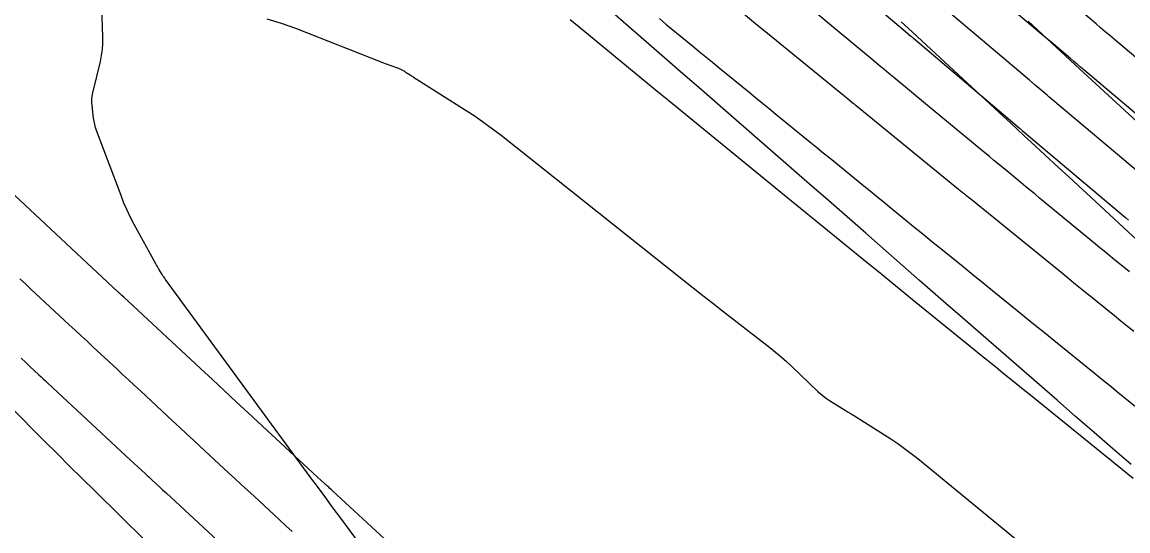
# Model space of a CAD drawing. Extents: x 1005228 to 1008882, y 1883389 to 1885754.
# Drawn here: x 1007247.3 to 1007324.4, y 1885188.6 to 1885224.1 of the extents above; entities that cross this region are included whole.
import ezdxf

# ---------------------------------------------------------------- set-up
doc = ezdxf.new("R2010")
doc.units = 0
for name, color, linetype in [('ATDIMS', 7, 'Continuous'), ('C-ANNO-NOTE', 7, 'Continuous'), ('S_BRIDGE', 7, 'Continuous'), ('TSOBSTACLE', 7, 'Continuous')]:
    doc.layers.add(name, color=color, linetype=linetype)

msp = doc.modelspace()

# ---------------------------------------------------------------- linework, layer by layer
at = {"layer": 'ATDIMS'}
for points in [[(1007327.199, 1885219.777), (1007323.484, 1885222.912), (1007323.162, 1885223.184), (1007322.839, 1885223.457), (1007322.517, 1885223.729), (1007322.195, 1885224.002), (1007320.907, 1885225.093)], [(1007285.523, 1885224.298), (1007286.397, 1885223.58), (1007291.462, 1885219.424), (1007291.82, 1885219.129), (1007292.179, 1885218.835), (1007292.269, 1885218.762), (1007292.358, 1885218.688), (1007292.448, 1885218.615), (1007292.538, 1885218.541), (1007293.026, 1885218.142), (1007293.217, 1885217.986), (1007293.312, 1885217.908), (1007299.827, 1885212.579), (1007299.953, 1885212.477), (1007300.078, 1885212.375), (1007300.203, 1885212.273), (1007300.328, 1885212.17), (1007300.955, 1885211.66), (1007301.331, 1885211.353), (1007306.224, 1885207.366), (1007307.016, 1885206.721), (1007307.809, 1885206.076), (1007308.602, 1885205.431), (1007309.395, 1885204.787), (1007313.805, 1885201.206), (1007313.98, 1885201.064), (1007314.154, 1885200.922), (1007314.329, 1885200.781), (1007314.503, 1885200.639), (1007315.201, 1885200.072), (1007315.376, 1885199.931), (1007315.55, 1885199.789), (1007315.725, 1885199.648), (1007315.9, 1885199.506), (1007316.849, 1885198.738), (1007317.22, 1885198.438), (1007317.406, 1885198.288), (1007321.826, 1885194.711), (1007322.564, 1885194.114), (1007323.303, 1885193.517), (1007324.041, 1885192.921), (1007324.78, 1885192.325)], [(1007275.903, 1885185.013), (1007268.941, 1885191.44), (1007268.855, 1885191.52), (1007268.769, 1885191.599), (1007268.683, 1885191.679), (1007268.597, 1885191.758), (1007268.167, 1885192.156), (1007267.909, 1885192.395), (1007263.075, 1885196.874), (1007262.241, 1885197.647), (1007261.407, 1885198.421), (1007260.574, 1885199.195), (1007259.741, 1885199.969), (1007254.399, 1885204.935), (1007254.263, 1885205.062), (1007254.126, 1885205.189), (1007254.092, 1885205.221), (1007254.058, 1885205.252), (1007254.024, 1885205.284), (1007253.989, 1885205.316), (1007246.772, 1885212.05)]]:
    msp.add_lwpolyline(points, dxfattribs=at)
at = {"layer": 'C-ANNO-NOTE'}
for points in [[(1007324.637, 1885193.264), (1007323.348, 1885194.385), (1007322.06, 1885195.505), (1007320.771, 1885196.625), (1007319.482, 1885197.746), (1007313.626, 1885202.839), (1007312.689, 1885203.655), (1007311.753, 1885204.472), (1007310.818, 1885205.291), (1007309.884, 1885206.112), (1007306.151, 1885209.395), (1007305.218, 1885210.216), (1007304.283, 1885211.035), (1007303.347, 1885211.853), (1007302.41, 1885212.669), (1007296.735, 1885217.606), (1007295.616, 1885218.58), (1007294.498, 1885219.553), (1007293.379, 1885220.527), (1007292.26, 1885221.5), (1007287.785, 1885225.394)], [(1007308.609, 1885224.148), (1007309.101, 1885223.693), (1007315.746, 1885217.532), (1007316.225, 1885217.089), (1007316.704, 1885216.646), (1007317.184, 1885216.203), (1007317.664, 1885215.761), (1007319.586, 1885213.992), (1007320.066, 1885213.55), (1007320.546, 1885213.107), (1007321.025, 1885212.664), (1007321.504, 1885212.22), (1007328.315, 1885205.903)], [(1007255.888, 1885187.973), (1007252.37, 1885191.424), (1007251.492, 1885192.288), (1007250.617, 1885193.155), (1007249.744, 1885194.025), (1007248.874, 1885194.897), (1007241.616, 1885202.198)]]:
    msp.add_lwpolyline(points, dxfattribs=at)
at = {"layer": 'S_BRIDGE'}
for points in [[(1007272.523, 1885185.452), (1007269.522, 1885189.528), (1007269.003, 1885190.233), (1007268.485, 1885190.937), (1007267.967, 1885191.642), (1007267.45, 1885192.348), (1007257.312, 1885206.171), (1007257.249, 1885206.258), (1007257.188, 1885206.347), (1007257.129, 1885206.437), (1007257.072, 1885206.528), (1007256.847, 1885206.895), (1007256.792, 1885206.988), (1007256.737, 1885207.08), (1007256.684, 1885207.174), (1007256.631, 1885207.268), (1007255.127, 1885210.006), (1007254.869, 1885210.498), (1007254.628, 1885210.998), (1007254.406, 1885211.507), (1007254.202, 1885212.024), (1007252.502, 1885216.571), (1007252.431, 1885216.78), (1007252.372, 1885216.993), (1007252.326, 1885217.209), (1007252.293, 1885217.428), (1007252.184, 1885218.309), (1007252.167, 1885218.529), (1007252.17, 1885218.748), (1007252.192, 1885218.966), (1007252.234, 1885219.182), (1007252.765, 1885221.383), (1007252.851, 1885221.801), (1007252.909, 1885222.222), (1007252.939, 1885222.647), (1007252.94, 1885223.074), (1007252.875, 1885225.2)], [(1007264.369, 1885224.344), (1007265.373, 1885224.055), (1007266.36, 1885223.702), (1007272.383, 1885221.334), (1007272.508, 1885221.286), (1007272.633, 1885221.238), (1007272.759, 1885221.192), (1007272.885, 1885221.147), (1007273.544, 1885220.917), (1007273.594, 1885220.898), (1007273.642, 1885220.877), (1007273.689, 1885220.853), (1007273.735, 1885220.827), (1007273.916, 1885220.719), (1007273.962, 1885220.692), (1007274.007, 1885220.664), (1007274.052, 1885220.636), (1007274.097, 1885220.608), (1007274.369, 1885220.437), (1007274.43, 1885220.399), (1007274.49, 1885220.361), (1007274.55, 1885220.323), (1007274.61, 1885220.285), (1007278.272, 1885217.961), (1007278.897, 1885217.553), (1007279.51, 1885217.129), (1007280.112, 1885216.689), (1007280.702, 1885216.232), (1007293.424, 1885206.123), (1007294.102, 1885205.586), (1007294.781, 1885205.051), (1007295.462, 1885204.517), (1007296.145, 1885203.986), (1007299.446, 1885201.424), (1007299.841, 1885201.109), (1007300.228, 1885200.784), (1007300.606, 1885200.45), (1007300.977, 1885200.106), (1007302.802, 1885198.365), (1007302.991, 1885198.194), (1007303.188, 1885198.032), (1007303.393, 1885197.882), (1007303.606, 1885197.741), (1007304.474, 1885197.199), (1007304.691, 1885197.064), (1007304.908, 1885196.928), (1007305.124, 1885196.792), (1007305.34, 1885196.655), (1007307.877, 1885195.048), (1007308.367, 1885194.727), (1007308.846, 1885194.392), (1007309.314, 1885194.042), (1007309.772, 1885193.677), (1007323.233, 1885182.621)], [(1007317.451, 1885224.192), (1007317.778, 1885223.89), (1007318.105, 1885223.588), (1007318.432, 1885223.285), (1007319.738, 1885222.074), (1007320.065, 1885221.771), (1007320.392, 1885221.469), (1007320.719, 1885221.167), (1007321.047, 1885220.865), (1007329.074, 1885213.479)]]:
    msp.add_lwpolyline(points, dxfattribs=at)
at = {"layer": 'TSOBSTACLE'}
for points in [[(1007301.882, 1885229.433), (1007308.905, 1885223.465), (1007309.088, 1885223.309), (1007309.272, 1885223.153), (1007309.318, 1885223.114), (1007309.363, 1885223.075), (1007309.409, 1885223.036), (1007309.455, 1885222.997), (1007316.509, 1885217.023), (1007316.864, 1885216.723), (1007316.908, 1885216.685), (1007316.952, 1885216.648), (1007316.996, 1885216.61), (1007317.041, 1885216.573), (1007324.251, 1885210.488), (1007324.465, 1885210.308)], [(1007326.403, 1885216.523), (1007321.336, 1885220.799), (1007321.107, 1885220.993), (1007320.877, 1885221.187), (1007320.647, 1885221.381), (1007320.418, 1885221.576), (1007319.5, 1885222.353), (1007319.041, 1885222.741), (1007318.583, 1885223.13), (1007313.758, 1885227.217)], [(1007325.148, 1885213.657), (1007319.188, 1885218.686), (1007319.051, 1885218.802), (1007318.914, 1885218.918), (1007318.778, 1885219.033), (1007318.641, 1885219.149), (1007317.957, 1885219.729), (1007317.546, 1885220.076), (1007311.606, 1885225.107)], [(1007291.742, 1885224.366), (1007292.205, 1885223.986), (1007294.059, 1885222.465), (1007294.522, 1885222.085), (1007294.986, 1885221.705), (1007295.449, 1885221.325), (1007295.913, 1885220.946), (1007297.983, 1885219.253), (1007298.455, 1885218.867), (1007298.927, 1885218.481), (1007299.398, 1885218.096), (1007299.87, 1885217.71), (1007301.756, 1885216.167), (1007302.228, 1885215.782), (1007302.7, 1885215.396), (1007303.172, 1885215.011), (1007303.644, 1885214.626), (1007306.001, 1885212.706), (1007306.443, 1885212.345), (1007306.886, 1885211.985), (1007307.328, 1885211.624), (1007307.77, 1885211.264), (1007309.591, 1885209.78), (1007310.008, 1885209.44), (1007310.425, 1885209.101), (1007310.842, 1885208.762), (1007311.259, 1885208.423), (1007312.929, 1885207.068), (1007313.346, 1885206.729), (1007313.763, 1885206.39), (1007314.18, 1885206.051), (1007314.598, 1885205.712), (1007317.062, 1885203.712), (1007317.612, 1885203.266), (1007318.162, 1885202.82), (1007318.712, 1885202.374), (1007319.262, 1885201.929), (1007322.07, 1885199.656), (1007322.454, 1885199.346), (1007322.838, 1885199.035), (1007323.222, 1885198.725), (1007323.605, 1885198.415), (1007325.185, 1885197.136)], [(1007297.613, 1885224.721), (1007298.45, 1885224.036), (1007299.288, 1885223.35), (1007304.585, 1885219.019), (1007304.806, 1885218.839), (1007305.174, 1885218.538), (1007305.247, 1885218.477), (1007305.321, 1885218.417), (1007305.395, 1885218.357), (1007305.468, 1885218.297), (1007312.603, 1885212.483), (1007312.959, 1885212.193), (1007313, 1885212.16), (1007313.041, 1885212.126), (1007313.083, 1885212.093), (1007313.124, 1885212.059), (1007313.372, 1885211.858), (1007313.455, 1885211.79), (1007319.871, 1885206.582), (1007320.322, 1885206.216), (1007320.773, 1885205.85), (1007321.224, 1885205.485), (1007321.676, 1885205.119), (1007323.482, 1885203.658), (1007323.933, 1885203.292), (1007324.384, 1885202.925), (1007324.833, 1885202.558)], [(1007324.52, 1885206.697), (1007323.342, 1885207.665), (1007323.048, 1885207.907), (1007322.754, 1885208.149), (1007322.459, 1885208.391), (1007322.165, 1885208.634), (1007318.257, 1885211.856), (1007317.939, 1885212.118), (1007317.621, 1885212.381), (1007317.302, 1885212.643), (1007316.984, 1885212.905), (1007315.712, 1885213.954), (1007315.394, 1885214.216), (1007315.076, 1885214.479), (1007314.758, 1885214.741), (1007314.441, 1885215.004), (1007310.844, 1885217.98), (1007310.157, 1885218.548), (1007309.47, 1885219.117), (1007308.096, 1885220.254), (1007307.752, 1885220.539), (1007307.409, 1885220.823), (1007307.066, 1885221.108), (1007306.723, 1885221.393), (1007303.465, 1885224.098), (1007302.722, 1885224.714)], [(1007266.142, 1885188.583), (1007265.698, 1885188.994), (1007265.254, 1885189.405), (1007263.479, 1885191.05), (1007263.035, 1885191.461), (1007262.591, 1885191.872), (1007262.147, 1885192.284), (1007261.703, 1885192.695), (1007259.729, 1885194.524), (1007259.252, 1885194.966), (1007258.775, 1885195.408), (1007258.299, 1885195.851), (1007257.822, 1885196.294), (1007255.556, 1885198.4), (1007255.143, 1885198.785), (1007254.729, 1885199.169), (1007254.316, 1885199.554), (1007253.902, 1885199.938), (1007252.247, 1885201.476), (1007251.834, 1885201.861), (1007251.42, 1885202.246), (1007251.007, 1885202.631), (1007250.594, 1885203.016), (1007247.923, 1885205.508), (1007247.538, 1885205.867), (1007247.154, 1885206.225)], [(1007247.232, 1885200.685), (1007247.542, 1885200.395), (1007247.852, 1885200.106), (1007248.472, 1885199.527), (1007248.627, 1885199.383), (1007248.783, 1885199.238), (1007248.938, 1885199.094), (1007249.093, 1885198.949), (1007254.874, 1885193.576), (1007255.128, 1885193.34), (1007255.381, 1885193.104), (1007255.904, 1885192.618), (1007256.023, 1885192.507), (1007256.143, 1885192.396), (1007256.262, 1885192.285), (1007256.382, 1885192.174), (1007256.861, 1885191.731), (1007257.1, 1885191.509), (1007257.34, 1885191.287), (1007261.911, 1885187.052)]]:
    msp.add_lwpolyline(points, dxfattribs=at)

doc.saveas('drawing.dxf')
